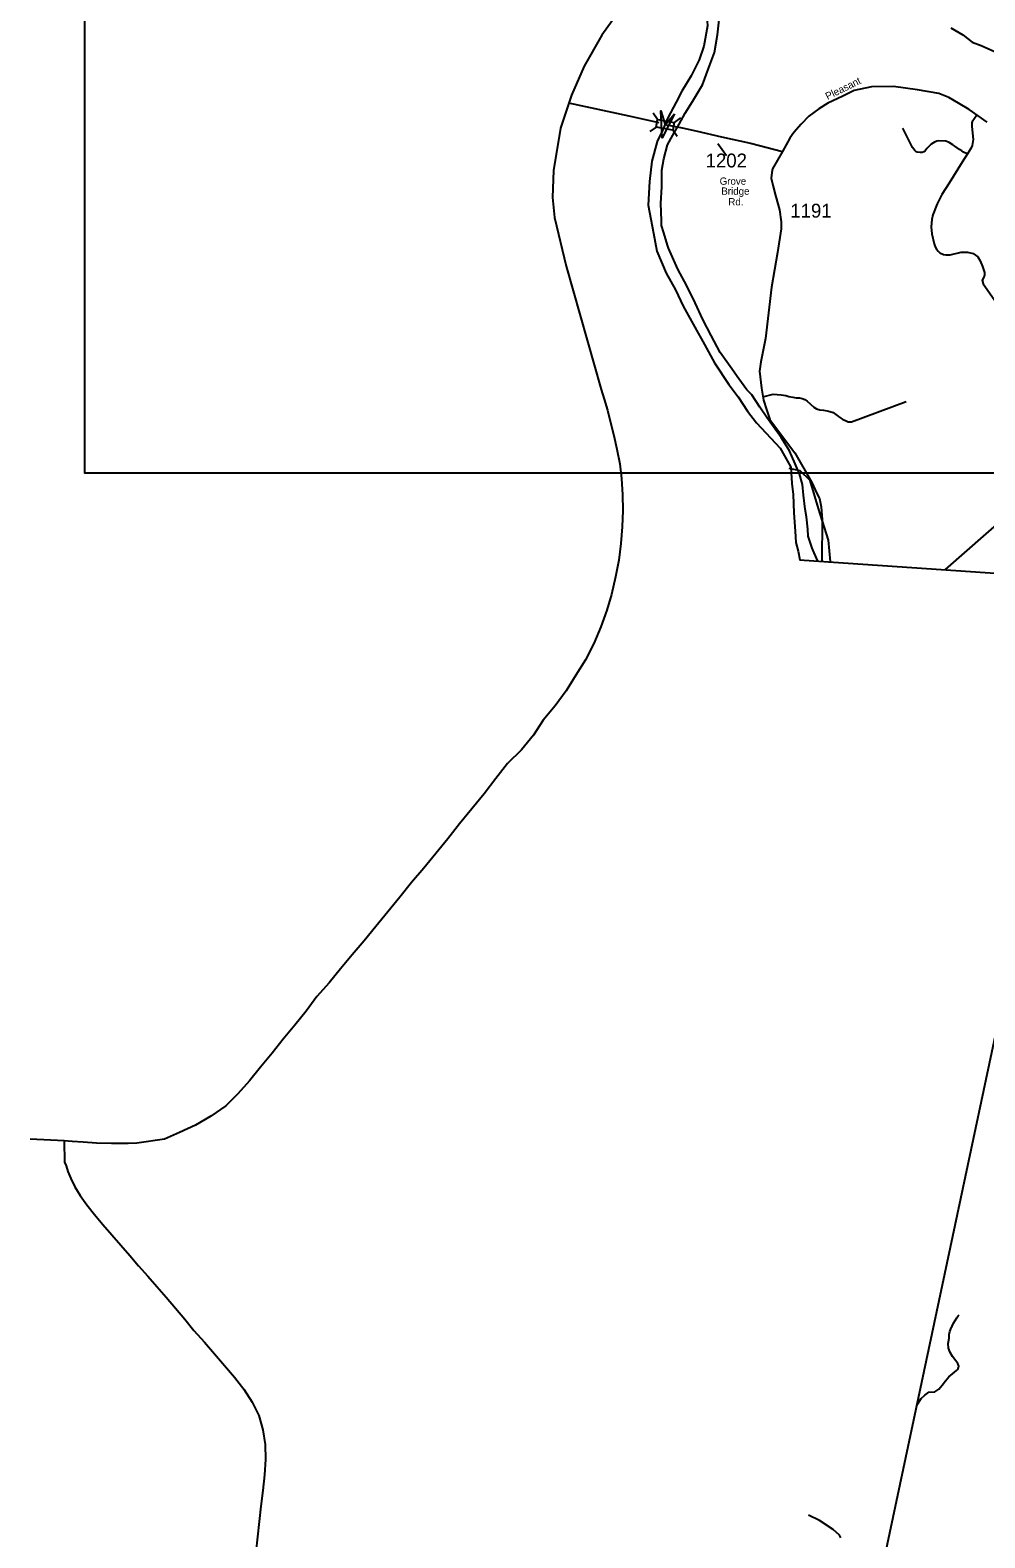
# Model space of a CAD drawing. Extents: x 884530 to 1028605, y 526725 to 653634.
# Drawn here: x 913360 to 921953, y 570777 to 584355 of the extents above; entities that cross this region are included whole.
import ezdxf

# ---------------------------------------------------------------- set-up
doc = ezdxf.new("R2010")
doc.units = 0
for name, color, linetype in [('Exist Boundary Political CountyLine', 7, 'Continuous'), ('Exist Hydrographic Bay Label', 7, 'Continuous'), ('Exist Hydrographic Misc Water Feature', 7, 'Continuous'), ('Exist Road Non-System Type 51', 7, 'Continuous'), ('Exist Road Secondary Structure Standard Bridge Attributed CELL', 7, 'Continuous'), ('Exist Road Secondary Structure Standard Bridge CELL', 7, 'Continuous'), ('Exist Road Secondary Type 51 Attributed', 7, 'Continuous'), ('Exist Road Secondary Type 51 Label', 7, 'Continuous'), ('Exist Road Secondary Type 51 Number Label', 7, 'Continuous'), ('Exist Utilities Electrical Transmission Line', 7, 'Continuous'), ('Map Preparation Inset Cut Line', 7, 'Continuous')]:
    doc.layers.add(name, color=color, linetype=linetype)

msp = doc.modelspace()

# ---------------------------------------------------------------- linework, layer by layer
at = {"layer": 'Exist Boundary Political CountyLine'}
for points in [[(920427, 585143), (920258, 585126), (920082, 585095), (919780, 585033), (919701, 585012), (919617, 584986), (919533, 584902), (919471, 584764), (919456, 584632), (919449, 584519), (919456, 584395), (919424, 584212), (919383, 584088), (919310, 583945), (919227, 583807), (919175, 583708), (919099, 583565), (919051, 583452), (919004, 583354), (918956, 583175)], [(918956, 583175), (918935, 582992), (918924, 582780), (918972, 582526), (919000, 582364), (919084, 582167), (919168, 582017), (919237, 581871), (919343, 581680), (919430, 581524), (919520, 581358), (919649, 581164), (919734, 581052), (919818, 580925), (919898, 580819), (920110, 580592), (920176, 580475), (920208, 580421), (920216, 580271), (920227, 580172), (920234, 580008), (920245, 579843), (920252, 579741), (920274, 579664), (920289, 579584), (920326, 579582)], [(920326, 579582), (922924, 579404), (922200, 576021), (920981, 570280)]]:
    msp.add_lwpolyline(points, dxfattribs=at)
at = {"layer": 'Exist Hydrographic Bay Label'}
for points in [[(920447, 579579), (920399, 579689), (920362, 579799), (920359, 579860), (920348, 579971), (920335, 580041), (920322, 580167), (920311, 580264), (920286, 580359), (920246, 580450), (920196, 580567), (920121, 580687), (920037, 580803), (919992, 580868), (919929, 580960), (919855, 581070), (919811, 581117), (919739, 581216), (919662, 581325), (919572, 581453), (919491, 581604), (919416, 581751), (919345, 581899), (919271, 582052), (919191, 582204), (919107, 582393), (919097, 582418), (919064, 582530), (919044, 582596), (919042, 582640), (919036, 582793), (919045, 582945), (919045, 583095), (919063, 583197), (919098, 583324), (919144, 583410), (919202, 583510), (919255, 583607), (919322, 583712), (919411, 583864), (919465, 584009), (919520, 584155), (919548, 584314), (919565, 584474)], [(921647, 584375), (921754, 584313), (921839, 584247), (921919, 584218), (922061, 584153), (922159, 584117), (922273, 584087), (922431, 584035), (922572, 583989), (922663, 583947)]]:
    msp.add_lwpolyline(points, dxfattribs=at)
at = {"layer": 'Exist Hydrographic Misc Water Feature'}
for points in [[(920455, 580048), (920381, 580299), (920292, 580386), (920193, 580408)], [(920564, 579571), (920545, 579761), (920455, 580048)]]:
    msp.add_lwpolyline(points, dxfattribs=at)
at = {"layer": 'Exist Road Non-System Type 51'}
msp.add_line((913667, 574352), (913360, 574368), dxfattribs=at)
for points in [[(918692, 584568), (918505, 584311), (918346, 584032), (918231, 583769), (918134, 583473), (918071, 583091), (918061, 582849), (918079, 582667), (918183, 582231), (918501, 581120), (918526, 581033), (918556, 580932), (918585, 580822), (918615, 580705), (918642, 580581), (918667, 580449), (918682, 580316), (918692, 580170), (918694, 580029), (918689, 579882), (918678, 579733), (918658, 579583), (918630, 579432), (918593, 579274), (918550, 579131), (918496, 578982), (918434, 578832), (918359, 578685), (918273, 578545), (918184, 578405), (918086, 578271), (917978, 578141), (917891, 578005), (917783, 577875), (917655, 577752), (917550, 577616), (917446, 577477), (917336, 577342), (917225, 577208), (917119, 577073), (917011, 576940), (916903, 576809), (916792, 576679), (916686, 576546), (916579, 576414), (916472, 576283), (916365, 576154), (916259, 576027), (916154, 575900), (916051, 575774), (915939, 575651), (915845, 575520), (915741, 575393), (915638, 575267), (915537, 575142), (915434, 575017), (915333, 574894), (915229, 574776), (915120, 574666), (914987, 574574), (914847, 574494), (914705, 574426), (914570, 574368), (914320, 574332), (914243, 574327), (914093, 574327), (913958, 574332), (913837, 574341), (913738, 574347), (913667, 574352)], [(919022, 583522), (918751, 583582), (918208, 583698)], [(921882, 583591), (921838, 583529), (921836, 583520), (921835, 583487), (921849, 583370), (921839, 583318), (921828, 583289), (921797, 583241)], [(921797, 583241), (921773, 583252), (921761, 583258), (921747, 583268), (921726, 583282), (921683, 583312), (921666, 583324), (921631, 583344), (921603, 583355), (921540, 583358), (921521, 583355), (921501, 583348), (921471, 583329), (921430, 583289), (921417, 583269), (921404, 583259), (921390, 583254), (921371, 583254), (921345, 583256), (921334, 583261), (921322, 583273), (921303, 583300), (921214, 583474)], [(921797, 583241), (921750, 583168), (921631, 582978), (921566, 582876), (921524, 582790), (921484, 582693), (921476, 582649), (921469, 582584), (921476, 582522), (921498, 582432), (921505, 582404), (921517, 582384), (921533, 582364), (921547, 582350), (921580, 582335), (921602, 582332), (921641, 582332), (921741, 582357), (921796, 582356), (921848, 582345), (921889, 582313), (921910, 582279), (921932, 582226), (921949, 582173), (921951, 582148), (921941, 582126), (921930, 582105), (921939, 582071), (922100, 581840)], [(919956, 581054), (920049, 581076), (920119, 581070), (920162, 581064), (920190, 581055), (920225, 581049), (920255, 581044), (920285, 581044), (920308, 581039), (920334, 581028), (920354, 581015), (920384, 580987), (920413, 580960), (920439, 580944), (920467, 580935), (920501, 580932), (920533, 580927), (920558, 580920), (920588, 580912), (920613, 580895), (920635, 580875), (920657, 580862), (920676, 580848), (920699, 580840), (920724, 580829), (920753, 580829), (921244, 581012)], [(913667, 574352), (913668, 574159), (913683, 574127), (913699, 574077), (913726, 574012), (913763, 573939), (913811, 573861), (913869, 573777), (913938, 573689), (914014, 573599), (914094, 573506), (914176, 573412), (914256, 573319), (914336, 573226), (914418, 573132), (914500, 573040), (914583, 572944), (914667, 572845), (914752, 572745), (914834, 572644), (914929, 572540), (915018, 572435), (915110, 572330), (915200, 572224), (915284, 572115), (915359, 572000), (915417, 571878), (915454, 571749), (915474, 571617), (915479, 571481), (915469, 571343), (915453, 571204), (915437, 571063), (915421, 570923), (915406, 570786), (915390, 570648)], [(921340, 571973), (921381, 572033), (921412, 572062), (921449, 572089), (921504, 572092), (921538, 572117), (921569, 572152), (921599, 572190), (921630, 572227), (921663, 572253), (921698, 572284), (921707, 572293), (921714, 572303), (921717, 572311), (921719, 572323), (921717, 572333), (921714, 572339), (921710, 572346), (921691, 572372), (921663, 572410), (921640, 572447), (921627, 572485), (921624, 572527), (921631, 572574), (921633, 572608), (921637, 572636), (921653, 572673), (921658, 572684), (921670, 572709), (921687, 572735), (921701, 572757), (921714, 572775), (921723, 572785)], [(920658, 570777), (920645, 570800), (920588, 570851), (920466, 570933), (920366, 570982)]]:
    msp.add_lwpolyline(points, dxfattribs=at)
at = {"layer": 'Exist Road Secondary Structure Standard Bridge Attributed CELL'}
msp.add_lwpolyline([(919161, 583602), (919049, 583385), (919038, 583629), (919075, 583504)], close=True, dxfattribs=at)
at = {"layer": 'Exist Road Secondary Structure Standard Bridge CELL'}
for p, q in [((919007, 583550), (918968, 583607)), ((919213, 583565), (919156, 583525)), ((918995, 583482), (918939, 583443)), ((919184, 583399), (919144, 583456))]:
    msp.add_line(p, q, dxfattribs=at)
msp.add_lwpolyline([(919144, 583456), (918995, 583482), (919007, 583551), (919156, 583525)], close=True, dxfattribs=at)
at = {"layer": 'Exist Road Secondary Type 51 Attributed'}
for points in [[(921973, 583526), (921813, 583641), (921717, 583699), (921628, 583749), (921540, 583785), (921347, 583819), (921132, 583849), (920934, 583844), (920777, 583811), (920676, 583761), (920541, 583699), (920460, 583648), (920368, 583580), (920299, 583510), (920235, 583435), (920197, 583383), (920132, 583264)], [(919074, 583506), (919229, 583477), (919351, 583450), (919584, 583396), (919845, 583339), (920132, 583264)], [(920132, 583264), (920041, 583106), (920036, 583072), (920030, 583023), (920047, 582946), (920070, 582867), (920104, 582738), (920121, 582630), (920121, 582567), (920087, 582352), (920033, 582041), (919979, 581578), (919937, 581368), (919925, 581285), (919942, 581132), (919960, 581022), (919987, 580938), (920019, 580850), (920114, 580721), (920242, 580550), (920395, 580280), (920442, 580181), (920464, 580137), (920480, 580063), (920489, 579947), (920487, 579571)]]:
    msp.add_lwpolyline(points, dxfattribs=at)
at = {"layer": 'Exist Road Secondary Type 51 Label'}
msp.add_lwpolyline([(919629, 583225), (919551, 583332)], dxfattribs=at)
at = {"layer": 'Exist Utilities Electrical Transmission Line'}
msp.add_lwpolyline([(945736, 569292), (944512, 570475), (943314, 571627), (942531, 573101), (941762, 574594), (941064, 576120), (940394, 577647), (939831, 578621), (939001, 579374), (938803, 579433), (937172, 579811), (935545, 580196), (933919, 580579), (932268, 580954), (931154, 581033), (928416, 581209), (925644, 581365), (922305, 580118), (921595, 579498)], dxfattribs=at)
at = {"layer": 'Map Preparation Inset Cut Line'}
msp.add_lwpolyline([(929020, 580367), (913851, 580367), (913851, 608591), (929020, 608591)], close=True, dxfattribs=at)

# ---------------------------------------------------------------- texts
at = {"layer": 'Exist Road Secondary Type 51 Label'}
msp.add_text('Pleasant', height=65.6, rotation=26.2931, dxfattribs=at).set_placement((920538, 583726))
for s, p in [('Grove', (919566, 582963)), ('Bridge', (919581, 582873)), ('Rd.', (919644, 582777))]:
    msp.add_text(s, height=65.6, dxfattribs=at).set_placement(p)
at = {"layer": 'Exist Road Secondary Type 51 Number Label'}
for s, p in [('1202', (919440, 583119)), ('1191', (920202, 582667))]:
    msp.add_text(s, height=125, dxfattribs=at).set_placement(p)

doc.saveas('drawing.dxf')
